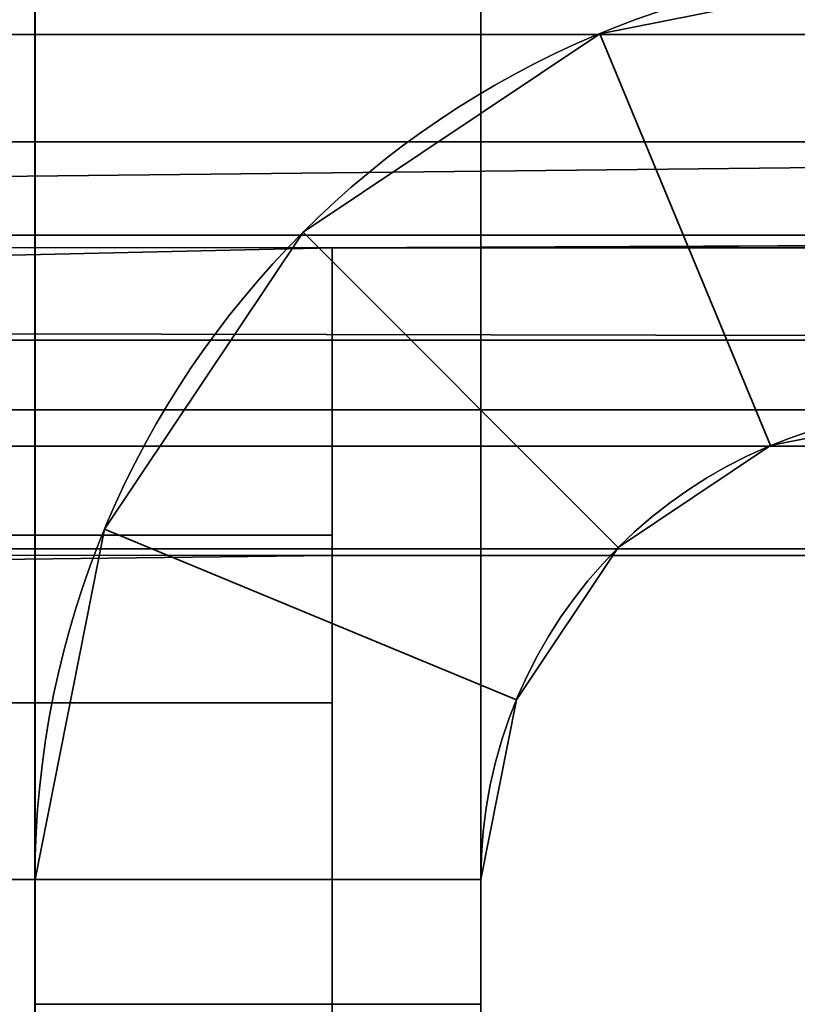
# Model space of a CAD drawing. Header units: millimetres. Extents: x -527 to 5177, y -116 to 161.
# Tile 965 of 1056: x 3413.45 to 3416.07, y 25 to 28.31. Entities that reach past the tile are written whole.
import ezdxf

# ---------------------------------------------------------------- set-up
doc = ezdxf.new("R2010")
doc.units = ezdxf.units.MM
doc.layers.add('151', color=7, linetype='Continuous', true_color=0xffffff)

# ---------------------------------------------------------------- blocks, each defined once
blk = doc.blocks.new('UG_SURFACE_214')
at = {"layer": '151', "color": 252, "linetype": 'Continuous', "lineweight": 35}
for points in [[(3190.1667, 28.8, 2020.2501), (2921.8333, 26.8, 2020.2501), (2921.8333, 28.8, 2020.2501), (3425, 74.62, 2020.2501)], [(3358.5, 28.8, 2020.2501), (3202.1666, 26.8, 2020.2501), (3202.1666, 28.8, 2020.2501), (3425, 74.62, 2020.2501)], [(3370.5001, 28.8, 2021.75), (3370.5001, 26.8, 2021.75), (3426.5001, -26.22, 2021.75), (3426.5001, 74.62, 2021.75)], [(3425, 74.62, 2020.2501), (3425, -26.22, 2020.2501), (3370.5001, 26.8, 2020.2501), (3370.5001, 28.8, 2020.2501)], [(2573.4999, -26.22, 2021.75), (3426.5001, -26.22, 2021.75), (2753.5, 26.8, 2021.75), (2741.4999, 26.8, 2021.75)], [(3425, -26.22, 2020.2501), (2575, -26.22, 2020.2501), (3358.5, 26.8, 2020.2501), (3370.5001, 26.8, 2020.2501)], [(2909.8334, 26.8, 2021.75), (2753.5, 26.8, 2021.75), (3426.5001, -26.22, 2021.75)], [(3426.5001, -26.22, 2021.75), (2921.8333, 26.8, 2021.75), (2909.8334, 26.8, 2021.75)], [(3190.1667, 26.8, 2021.75), (2921.8333, 26.8, 2021.75), (3426.5001, -26.22, 2021.75)], [(3426.5001, -26.22, 2021.75), (3202.1666, 26.8, 2021.75), (3190.1667, 26.8, 2021.75)], [(3358.5, 26.8, 2021.75), (3202.1666, 26.8, 2021.75), (3426.5001, -26.22, 2021.75)], [(3426.5001, -26.22, 2021.75), (3370.5001, 26.8, 2021.75), (3358.5, 26.8, 2021.75)]]:
    blk.add_3dface(points, dxfattribs=at)
blk = doc.blocks.new('UG_SURFACE_238')
at = {"layer": '151', "color": 41, "linetype": 'Continuous', "lineweight": 35}
for points in [[(3408.6499, 23.15, -5.75), (3408.6499, 141.15, -5.75), (3420.5, 141.15, -5.75), (3420.5, 115.3, -5.75)], [(3408.6499, 23.15, -5.75), (3420.5, 115.3, -5.75), (3413.0001, 31.5, -5.75)]]:
    blk.add_3dface(points, dxfattribs=at)
blk = doc.blocks.new('UG_SURFACE_259')
at = {"layer": '151', "color": 252, "linetype": 'Continuous', "lineweight": 35}
for points in [[(3372.7, 27.9021, 2019.3479), (3424, 27.9021, 2019.3479), (3424, 28.9013, 2020.0155), (3372.7, 28.9013, 2020.0155)], [(3372.7, 28.5, 2011.8301), (3424, 28.5, 2011.8301), (3424, 28.2628, 2010.6447), (3372.7, 28.2628, 2010.6447)], [(3372.7, 28.2628, 2010.6447), (3424, 28.2628, 2010.6447), (3424, 27.5876, 2009.6419), (3372.7, 27.5876, 2009.6419)], [(3424, 27.9021, 2019.3479), (3372.7, 27.9021, 2019.3479), (3372.7, 27.3376, 2018.5719)], [(3372.7, 27.3376, 2018.5719), (3424, 27.2345, 2018.3487), (3424, 27.9021, 2019.3479)], [(3372.7, 27.5876, 2009.6419), (3424, 27.5876, 2009.6419), (3414.5, 27.5451, 2009.6006)], [(3414.5, 27.5451, 2009.6006), (3372.7, 26.5785, 2008.9762), (3372.7, 27.5876, 2009.6419)], [(3424, 27.5876, 2009.6419), (3424, 27.5451, 2009.6006), (3414.5, 27.5451, 2009.6006)], [(3414.5, 27.5451, 2009.6006), (3414.5, 26.5785, 2008.9762), (3372.7, 26.5785, 2008.9762)], [(3414.5, 26.5785, 2008.9762), (3414.5, 27.5451, 2009.6006), (3414.5, 26.5102, 2010.6864), (3414.5, 26.0143, 2010.366)], [(3414.5, 26.5102, 2010.6864), (3414.5, 27.5451, 2009.6006), (3424, 27.5451, 2009.6006), (3424, 26.5102, 2010.6864)], [(3372.7, 27.3376, 2018.5719), (3370.1999, 27.3376, 2018.5719), (3370.1999, 27.2345, 2018.3487), (3424, 27.2345, 2018.3487)], [(3424, 27.2345, 2018.3487), (3370.1999, 27.2345, 2018.3487), (3370.1999, 27, 2017.17), (3424, 27, 2017.17)], [(3356.3001, 27, 2015.1505), (3372.7, 27, 2015.1505), (3424, 27, 2017.17), (3370.1999, 27, 2017.17)], [(3372.7, 27, 2015.1505), (3372.7, 27, 2011.8301), (3424, 27, 2011.8301), (3424, 27, 2017.17)], [(3372.7, 26.8783, 2011.2219), (3424, 26.8783, 2011.2219), (3424, 27, 2011.8301), (3372.7, 27, 2011.8301)], [(3372.7, 26.5319, 2010.7076), (3424, 26.5319, 2010.7076), (3424, 26.8783, 2011.2219), (3372.7, 26.8783, 2011.2219)], [(3372.7, 25.42, 2008.75), (3372.7, 26.5785, 2008.9762), (3414.5, 26.5785, 2008.9762), (3414.5, 25.42, 2008.75)], [(3414.5, 25.42, 2008.75), (3414.5, 26.5785, 2008.9762), (3414.5, 26.0143, 2010.366), (3414.5, 25.42, 2010.2501)], [(3414.5, 26.5102, 2010.6864), (3372.7, 26.5319, 2010.7076), (3372.7, 26.0143, 2010.366)], [(3414.5, 26.5102, 2010.6864), (3424, 26.5102, 2010.6864), (3424, 26.5319, 2010.7076), (3372.7, 26.5319, 2010.7076)], [(3372.7, 26.0143, 2010.366), (3414.5, 26.0143, 2010.366), (3414.5, 26.5102, 2010.6864)], [(3414.5, 26.0143, 2010.366), (3372.7, 26.0143, 2010.366), (3372.7, 25.42, 2010.2501), (3414.5, 25.42, 2010.2501)], [(3372.7, 25, 2008.75), (3372.7, 25.42, 2008.75), (3414.5, 25.42, 2008.75), (3414.5, 21.5, 2008.75)], [(3372.7, 25.42, 2010.2501), (3372.7, 25, 2010.2501), (3410.0001, 17, 2010.2501), (3414.5, 21.5, 2010.2501)], [(3414.5, 21.5, 2010.2501), (3414.5, 25.42, 2010.2501), (3372.7, 25.42, 2010.2501)], [(3414.5, 25.42, 2010.2501), (3414.5, 21.5, 2010.2501), (3414.5, 21.5, 2008.75), (3414.5, 25.42, 2008.75)], [(2641.2001, 25, 2008.75), (2643.6999, 25, 2008.75), (3414.5, 21.5, 2008.75), (3410.0001, 17, 2008.75)], [(2795.6333, 25, 2008.75), (3414.5, 21.5, 2008.75), (2643.6999, 25, 2008.75)], [(3414.5, 21.5, 2008.75), (2795.6333, 25, 2008.75), (2798.1334, 25, 2008.75)], [(3414.5, 21.5, 2008.75), (2798.1334, 25, 2008.75), (2809.5334, 25, 2008.75)], [(3414.5, 21.5, 2008.75), (2809.5334, 25, 2008.75), (2812.0334, 25, 2008.75)], [(2812.0334, 25, 2008.75), (3187.9666, 25, 2008.75), (3414.5, 21.5, 2008.75)], [(3414.5, 21.5, 2008.75), (3187.9666, 25, 2008.75), (3190.4666, 25, 2008.75)], [(3414.5, 21.5, 2008.75), (3190.4666, 25, 2008.75), (3201.8666, 25, 2008.75)], [(3414.5, 21.5, 2008.75), (3201.8666, 25, 2008.75), (3204.3667, 25, 2008.75)], [(3204.3667, 25, 2008.75), (3356.3001, 25, 2008.75), (3414.5, 21.5, 2008.75)], [(3414.5, 21.5, 2008.75), (3356.3001, 25, 2008.75), (3358.7999, 25, 2008.75)], [(3358.7999, 25, 2008.75), (3370.1999, 25, 2008.75), (3414.5, 21.5, 2008.75)], [(3370.1999, 25, 2008.75), (3372.7, 25, 2008.75), (3414.5, 21.5, 2008.75)]]:
    blk.add_3dface(points, dxfattribs=at)
blk = doc.blocks.new('UG_SURFACE_260')
at = {"layer": '151', "color": 252, "linetype": 'Continuous', "lineweight": 35}
for points in [[(3415, 30, 62.55), (3415, 25, 62.55), (3413.5001, 25, 62.55), (3413.5001, 30, 62.55)], [(3415, 25, 73.95), (3415, 30, 73.95), (3413.5001, 30, 73.95), (3413.5001, 25, 73.95)], [(3415, 30, 1933.9499), (3413.5001, 30, 1933.9499), (3413.5001, 25, 1933.9499), (3415, 25, 1933.9499)], [(3413.5001, 30, 1922.55), (3415, 30, 1922.55), (3415, 25, 1922.55), (3413.5001, 25, 1922.55)], [(3415, 30, 1623.95), (3413.5001, 30, 1623.95), (3413.5001, 25, 1623.95), (3415, 25, 1623.95)], [(3415, 30, 1612.55), (3415, 25, 1612.55), (3413.5001, 25, 1612.55), (3413.5001, 30, 1612.55)], [(3415, 25, 1313.9499), (3415, 30, 1313.9499), (3413.5001, 30, 1313.9499), (3413.5001, 25, 1313.9499)], [(3415, 30, 1302.55), (3415, 25, 1302.55), (3413.5001, 25, 1302.55), (3413.5001, 30, 1302.55)], [(3415, 30, 1003.95), (3413.5001, 30, 1003.95), (3413.5001, 25, 1003.95), (3415, 25, 1003.95)], [(3415, 30, 992.55), (3415, 25, 992.55), (3413.5001, 25, 992.55), (3413.5001, 30, 992.55)], [(3415, 25, 693.95), (3415, 30, 693.95), (3413.5001, 30, 693.95), (3413.5001, 25, 693.95)], [(3415, 30, 682.55), (3415, 25, 682.55), (3413.5001, 25, 682.55), (3413.5001, 30, 682.55)], [(3415, 30, 372.55), (3415, 25, 372.55), (3413.5001, 25, 372.55), (3413.5001, 30, 372.55)], [(3413.5001, 25, 73.95), (3413.5001, 30, 62.55), (3413.5001, 25, 62.55)], [(3413.5001, 25, 73.95), (3413.5001, 30, 73.95), (3413.5001, 30, 62.55)], [(3413.5001, 25, 383.95), (3413.5001, 30, 372.55), (3413.5001, 25, 372.55)], [(3413.5001, 25, 383.95), (3413.5001, 30, 383.95), (3413.5001, 30, 372.55)], [(3413.5001, 25, 693.95), (3413.5001, 30, 682.55), (3413.5001, 25, 682.55)], [(3413.5001, 25, 693.95), (3413.5001, 30, 693.95), (3413.5001, 30, 682.55)], [(3413.5001, 25, 1003.95), (3413.5001, 30, 992.55), (3413.5001, 25, 992.55)], [(3413.5001, 25, 1003.95), (3413.5001, 30, 1003.95), (3413.5001, 30, 992.55)], [(3413.5001, 25, 1313.9499), (3413.5001, 30, 1313.9499), (3413.5001, 30, 1302.55), (3413.5001, 25, 1302.55)], [(3413.5001, 25, 1623.95), (3413.5001, 30, 1612.55), (3413.5001, 25, 1612.55)], [(3413.5001, 25, 1623.95), (3413.5001, 30, 1623.95), (3413.5001, 30, 1612.55)], [(3413.5001, 25, 1933.9499), (3413.5001, 30, 1933.9499), (3413.5001, 30, 1922.55), (3413.5001, 25, 1922.55)], [(3415, 30, 383.95), (3413.5001, 30, 383.95), (3413.5001, 25, 383.95), (3415, 25, 383.95)], [(3415, 25, 1922.55), (3415, 30, 1933.9499), (3415, 25, 1933.9499)], [(3415, 25, 1922.55), (3415, 30, 1922.55), (3415, 30, 1933.9499)], [(3415, 25, 682.55), (3415, 30, 682.55), (3415, 30, 693.95), (3415, 25, 693.95)], [(3415, 25, 1612.55), (3415, 30, 1623.95), (3415, 25, 1623.95)], [(3415, 25, 1612.55), (3415, 30, 1612.55), (3415, 30, 1623.95)], [(3415, 25, 372.55), (3415, 30, 383.95), (3415, 25, 383.95)], [(3415, 25, 372.55), (3415, 30, 372.55), (3415, 30, 383.95)], [(3415, 25, 1302.55), (3415, 30, 1313.9499), (3415, 25, 1313.9499)], [(3415, 25, 1302.55), (3415, 30, 1302.55), (3415, 30, 1313.9499)], [(3415, 25, 62.55), (3415, 30, 73.95), (3415, 25, 73.95)], [(3415, 25, 62.55), (3415, 30, 62.55), (3415, 30, 73.95)], [(3415, 25, 992.55), (3415, 30, 992.55), (3415, 30, 1003.95), (3415, 25, 1003.95)], [(3416.58, 28.5, 2006.2499), (3415.4012, 28.2655, 2006.2499), (3415.9753, 26.8797, 2006.2499), (3416.58, 27, 2006.2499)], [(3416.58, 28.5, 2006.2499), (3416.58, 28.5, 1936.45), (3415.4012, 28.2655, 1936.45), (3415.4012, 28.2655, 2006.2499)], [(3416.58, 27, -5.75), (3415.9753, 26.8797, -5.75), (3415.4012, 28.2655, -5.75), (3416.58, 28.5, -5.75)], [(3416.58, 28.5, 60.05), (3416.58, 28.5, -5.75), (3415.4012, 28.2655, -5.75), (3415.4012, 28.2655, 60.05)], [(3416.58, 28.5, 60.05), (3415.4012, 28.2655, 60.05), (3415.9753, 26.8797, 60.05), (3416.58, 27, 60.05)], [(3416.58, 27, 1936.45), (3415.9753, 26.8797, 1936.45), (3415.4012, 28.2655, 1936.45), (3416.58, 28.5, 1936.45)], [(3416.58, 28.5, 1920.05), (3415.4012, 28.2655, 1920.05), (3415.9753, 26.8797, 1920.05), (3416.58, 27, 1920.05)], [(3416.58, 28.5, 1920.05), (3416.58, 28.5, 1626.4499), (3415.4012, 28.2655, 1626.4499), (3415.4012, 28.2655, 1920.05)], [(3416.58, 27, 1626.4499), (3415.9753, 26.8797, 1626.4499), (3415.4012, 28.2655, 1626.4499), (3416.58, 28.5, 1626.4499)], [(3416.58, 28.5, 1610.05), (3415.4012, 28.2655, 1610.05), (3415.9753, 26.8797, 1610.05), (3416.58, 27, 1610.05)], [(3416.58, 28.5, 1610.05), (3416.58, 28.5, 1316.45), (3415.4012, 28.2655, 1316.45), (3415.4012, 28.2655, 1610.05)], [(3416.58, 27, 1316.45), (3415.9753, 26.8797, 1316.45), (3415.4012, 28.2655, 1316.45), (3416.58, 28.5, 1316.45)], [(3416.58, 28.5, 1300.05), (3415.4012, 28.2655, 1300.05), (3415.9753, 26.8797, 1300.05), (3416.58, 27, 1300.05)], [(3416.58, 28.5, 1300.05), (3416.58, 28.5, 1006.4501), (3415.4012, 28.2655, 1006.4501), (3415.4012, 28.2655, 1300.05)], [(3416.58, 27, 1006.4501), (3415.9753, 26.8797, 1006.4501), (3415.4012, 28.2655, 1006.4501), (3416.58, 28.5, 1006.4501)], [(3416.58, 28.5, 990.05), (3415.4012, 28.2655, 990.05), (3415.9753, 26.8797, 990.05), (3416.58, 27, 990.05)], [(3416.58, 28.5, 990.05), (3416.58, 28.5, 696.45), (3415.4012, 28.2655, 696.45), (3415.4012, 28.2655, 990.05)], [(3416.58, 27, 696.45), (3415.9753, 26.8797, 696.45), (3415.4012, 28.2655, 696.45), (3416.58, 28.5, 696.45)], [(3416.58, 28.5, 680.05), (3415.4012, 28.2655, 680.05), (3415.9753, 26.8797, 680.05), (3416.58, 27, 680.05)], [(3416.58, 28.5, 680.05), (3416.58, 28.5, 386.45), (3415.4012, 28.2655, 386.45), (3415.4012, 28.2655, 680.05)], [(3416.58, 27, 386.45), (3415.9753, 26.8797, 386.45), (3415.4012, 28.2655, 386.45), (3416.58, 28.5, 386.45)], [(3416.58, 28.5, 370.05), (3416.58, 28.5, 76.45), (3415.4012, 28.2655, 76.45), (3415.4012, 28.2655, 370.05)], [(3416.58, 27, 76.45), (3415.9753, 26.8797, 76.45), (3415.4012, 28.2655, 76.45), (3416.58, 28.5, 76.45)], [(3416.58, 28.5, 370.05), (3415.4012, 28.2655, 370.05), (3415.9753, 26.8797, 370.05), (3416.58, 27, 370.05)], [(3415.4012, 28.2655, 2006.2499), (3414.402, 27.5979, 2006.2499), (3415.4627, 26.5372, 2006.2499), (3415.9753, 26.8797, 2006.2499)], [(3415.4012, 28.2655, 2006.2499), (3415.4012, 28.2655, 1936.45), (3414.402, 27.5979, 1936.45), (3414.402, 27.5979, 2006.2499)], [(3415.9753, 26.8797, -5.75), (3415.4627, 26.5372, -5.75), (3414.402, 27.5979, -5.75), (3415.4012, 28.2655, -5.75)], [(3415.4012, 28.2655, 60.05), (3415.4012, 28.2655, -5.75), (3414.402, 27.5979, -5.75), (3414.402, 27.5979, 60.05)], [(3415.4012, 28.2655, 60.05), (3414.402, 27.5979, 60.05), (3415.4627, 26.5372, 60.05), (3415.9753, 26.8797, 60.05)], [(3415.9753, 26.8797, 1936.45), (3415.4627, 26.5372, 1936.45), (3414.402, 27.5979, 1936.45), (3415.4012, 28.2655, 1936.45)], [(3415.4012, 28.2655, 1920.05), (3414.402, 27.5979, 1920.05), (3415.4627, 26.5372, 1920.05), (3415.9753, 26.8797, 1920.05)], [(3415.4012, 28.2655, 1920.05), (3415.4012, 28.2655, 1626.4499), (3414.402, 27.5979, 1626.4499), (3414.402, 27.5979, 1920.05)], [(3415.9753, 26.8797, 1626.4499), (3415.4627, 26.5372, 1626.4499), (3414.402, 27.5979, 1626.4499), (3415.4012, 28.2655, 1626.4499)], [(3415.4012, 28.2655, 1610.05), (3414.402, 27.5979, 1610.05), (3415.4627, 26.5372, 1610.05), (3415.9753, 26.8797, 1610.05)], [(3415.4012, 28.2655, 1610.05), (3415.4012, 28.2655, 1316.45), (3414.402, 27.5979, 1316.45), (3414.402, 27.5979, 1610.05)], [(3415.9753, 26.8797, 1316.45), (3415.4627, 26.5372, 1316.45), (3414.402, 27.5979, 1316.45), (3415.4012, 28.2655, 1316.45)], [(3415.4012, 28.2655, 1300.05), (3414.402, 27.5979, 1300.05), (3415.4627, 26.5372, 1300.05), (3415.9753, 26.8797, 1300.05)], [(3415.4012, 28.2655, 1300.05), (3415.4012, 28.2655, 1006.4501), (3414.402, 27.5979, 1006.4501), (3414.402, 27.5979, 1300.05)], [(3415.9753, 26.8797, 1006.4501), (3415.4627, 26.5372, 1006.4501), (3414.402, 27.5979, 1006.4501), (3415.4012, 28.2655, 1006.4501)], [(3415.4012, 28.2655, 990.05), (3414.402, 27.5979, 990.05), (3415.4627, 26.5372, 990.05), (3415.9753, 26.8797, 990.05)], [(3415.4012, 28.2655, 990.05), (3415.4012, 28.2655, 696.45), (3414.402, 27.5979, 696.45), (3414.402, 27.5979, 990.05)], [(3415.9753, 26.8797, 696.45), (3415.4627, 26.5372, 696.45), (3414.402, 27.5979, 696.45), (3415.4012, 28.2655, 696.45)], [(3415.4012, 28.2655, 680.05), (3414.402, 27.5979, 680.05), (3415.4627, 26.5372, 680.05), (3415.9753, 26.8797, 680.05)], [(3415.4012, 28.2655, 680.05), (3415.4012, 28.2655, 386.45), (3414.402, 27.5979, 386.45), (3414.402, 27.5979, 680.05)], [(3415.9753, 26.8797, 386.45), (3415.4627, 26.5372, 386.45), (3414.402, 27.5979, 386.45), (3415.4012, 28.2655, 386.45)], [(3415.4012, 28.2655, 370.05), (3415.4012, 28.2655, 76.45), (3414.402, 27.5979, 76.45), (3414.402, 27.5979, 370.05)], [(3415.9753, 26.8797, 76.45), (3415.4627, 26.5372, 76.45), (3414.402, 27.5979, 76.45), (3415.4012, 28.2655, 76.45)], [(3415.4012, 28.2655, 370.05), (3414.402, 27.5979, 370.05), (3415.4627, 26.5372, 370.05), (3415.9753, 26.8797, 370.05)], [(3415.1204, 26.0246, 2006.2499), (3415.4627, 26.5372, 2006.2499), (3414.402, 27.5979, 2006.2499), (3413.7344, 26.5987, 2006.2499)], [(3414.402, 27.5979, 2006.2499), (3414.402, 27.5979, 1936.45), (3413.7344, 26.5987, 1936.45), (3413.7344, 26.5987, 2006.2499)], [(3413.7344, 26.5987, -5.75), (3414.402, 27.5979, -5.75), (3415.4627, 26.5372, -5.75), (3415.1204, 26.0246, -5.75)], [(3414.402, 27.5979, 60.05), (3414.402, 27.5979, -5.75), (3413.7344, 26.5987, -5.75), (3413.7344, 26.5987, 60.05)], [(3415.1204, 26.0246, 60.05), (3415.4627, 26.5372, 60.05), (3414.402, 27.5979, 60.05), (3413.7344, 26.5987, 60.05)], [(3413.7344, 26.5987, 1936.45), (3414.402, 27.5979, 1936.45), (3415.4627, 26.5372, 1936.45), (3415.1204, 26.0246, 1936.45)], [(3415.1204, 26.0246, 1920.05), (3415.4627, 26.5372, 1920.05), (3414.402, 27.5979, 1920.05), (3413.7344, 26.5987, 1920.05)], [(3414.402, 27.5979, 1920.05), (3414.402, 27.5979, 1626.4499), (3413.7344, 26.5987, 1626.4499), (3413.7344, 26.5987, 1920.05)], [(3413.7344, 26.5987, 1626.4499), (3414.402, 27.5979, 1626.4499), (3415.4627, 26.5372, 1626.4499), (3415.1204, 26.0246, 1626.4499)], [(3415.1204, 26.0246, 1610.05), (3415.4627, 26.5372, 1610.05), (3414.402, 27.5979, 1610.05), (3413.7344, 26.5987, 1610.05)], [(3414.402, 27.5979, 1610.05), (3414.402, 27.5979, 1316.45), (3413.7344, 26.5987, 1316.45), (3413.7344, 26.5987, 1610.05)], [(3413.7344, 26.5987, 1316.45), (3414.402, 27.5979, 1316.45), (3415.4627, 26.5372, 1316.45), (3415.1204, 26.0246, 1316.45)], [(3415.1204, 26.0246, 1300.05), (3415.4627, 26.5372, 1300.05), (3414.402, 27.5979, 1300.05), (3413.7344, 26.5987, 1300.05)], [(3414.402, 27.5979, 1300.05), (3414.402, 27.5979, 1006.4501), (3413.7344, 26.5987, 1006.4501), (3413.7344, 26.5987, 1300.05)], [(3413.7344, 26.5987, 1006.4501), (3414.402, 27.5979, 1006.4501), (3415.4627, 26.5372, 1006.4501), (3415.1204, 26.0246, 1006.4501)], [(3415.1204, 26.0246, 990.05), (3415.4627, 26.5372, 990.05), (3414.402, 27.5979, 990.05), (3413.7344, 26.5987, 990.05)], [(3414.402, 27.5979, 990.05), (3414.402, 27.5979, 696.45), (3413.7344, 26.5987, 696.45), (3413.7344, 26.5987, 990.05)], [(3413.7344, 26.5987, 696.45), (3414.402, 27.5979, 696.45), (3415.4627, 26.5372, 696.45), (3415.1204, 26.0246, 696.45)], [(3415.1204, 26.0246, 680.05), (3415.4627, 26.5372, 680.05), (3414.402, 27.5979, 680.05), (3413.7344, 26.5987, 680.05)], [(3414.402, 27.5979, 680.05), (3414.402, 27.5979, 386.45), (3413.7344, 26.5987, 386.45), (3413.7344, 26.5987, 680.05)], [(3413.7344, 26.5987, 386.45), (3414.402, 27.5979, 386.45), (3415.4627, 26.5372, 386.45), (3415.1204, 26.0246, 386.45)], [(3414.402, 27.5979, 370.05), (3414.402, 27.5979, 76.45), (3413.7344, 26.5987, 76.45), (3413.7344, 26.5987, 370.05)], [(3413.7344, 26.5987, 76.45), (3414.402, 27.5979, 76.45), (3415.4627, 26.5372, 76.45), (3415.1204, 26.0246, 76.45)], [(3415.1204, 26.0246, 370.05), (3415.4627, 26.5372, 370.05), (3414.402, 27.5979, 370.05), (3413.7344, 26.5987, 370.05)], [(3415.9753, 26.8797, 2006.2499), (3415.9753, 26.8797, 1936.45), (3416.58, 27, 1936.45), (3416.58, 27, 2006.2499)], [(3415.9753, 26.8797, 60.05), (3415.9753, 26.8797, -5.75), (3416.58, 27, -5.75), (3416.58, 27, 60.05)], [(3415.9753, 26.8797, 1920.05), (3415.9753, 26.8797, 1626.4499), (3416.58, 27, 1626.4499), (3416.58, 27, 1920.05)], [(3415.9753, 26.8797, 1610.05), (3415.9753, 26.8797, 1316.45), (3416.58, 27, 1316.45), (3416.58, 27, 1610.05)], [(3415.9753, 26.8797, 1300.05), (3415.9753, 26.8797, 1006.4501), (3416.58, 27, 1006.4501), (3416.58, 27, 1300.05)], [(3415.9753, 26.8797, 990.05), (3415.9753, 26.8797, 696.45), (3416.58, 27, 696.45), (3416.58, 27, 990.05)], [(3415.9753, 26.8797, 680.05), (3415.9753, 26.8797, 386.45), (3416.58, 27, 386.45), (3416.58, 27, 680.05)], [(3415.9753, 26.8797, 370.05), (3415.9753, 26.8797, 76.45), (3416.58, 27, 76.45), (3416.58, 27, 370.05)], [(3415.4627, 26.5372, 2006.2499), (3415.4627, 26.5372, 1936.45), (3415.9753, 26.8797, 1936.45), (3415.9753, 26.8797, 2006.2499)], [(3415.4627, 26.5372, 60.05), (3415.4627, 26.5372, -5.75), (3415.9753, 26.8797, -5.75), (3415.9753, 26.8797, 60.05)], [(3415.4627, 26.5372, 1920.05), (3415.4627, 26.5372, 1626.4499), (3415.9753, 26.8797, 1626.4499), (3415.9753, 26.8797, 1920.05)], [(3415.4627, 26.5372, 1610.05), (3415.4627, 26.5372, 1316.45), (3415.9753, 26.8797, 1316.45), (3415.9753, 26.8797, 1610.05)], [(3415.4627, 26.5372, 1300.05), (3415.4627, 26.5372, 1006.4501), (3415.9753, 26.8797, 1006.4501), (3415.9753, 26.8797, 1300.05)], [(3415.4627, 26.5372, 990.05), (3415.4627, 26.5372, 696.45), (3415.9753, 26.8797, 696.45), (3415.9753, 26.8797, 990.05)], [(3415.4627, 26.5372, 680.05), (3415.4627, 26.5372, 386.45), (3415.9753, 26.8797, 386.45), (3415.9753, 26.8797, 680.05)], [(3415.4627, 26.5372, 370.05), (3415.4627, 26.5372, 76.45), (3415.9753, 26.8797, 76.45), (3415.9753, 26.8797, 370.05)], [(3415, 25.42, 2006.2499), (3415.1204, 26.0246, 2006.2499), (3413.7344, 26.5987, 2006.2499), (3413.5001, 25.42, 2006.2499)], [(3413.7344, 26.5987, 2006.2499), (3413.7344, 26.5987, 1936.45), (3413.5001, 25.42, 1936.45), (3413.5001, 25.42, 2006.2499)], [(3413.5001, 25.42, -5.75), (3413.7344, 26.5987, -5.75), (3415.1204, 26.0246, -5.75), (3415, 25.42, -5.75)], [(3413.7344, 26.5987, 60.05), (3413.7344, 26.5987, -5.75), (3413.5001, 25.42, -5.75), (3413.5001, 25.42, 60.05)], [(3415, 25.42, 60.05), (3415.1204, 26.0246, 60.05), (3413.7344, 26.5987, 60.05), (3413.5001, 25.42, 60.05)], [(3413.5001, 25.42, 1936.45), (3413.7344, 26.5987, 1936.45), (3415.1204, 26.0246, 1936.45), (3415, 25.42, 1936.45)], [(3415, 25.42, 1920.05), (3415.1204, 26.0246, 1920.05), (3413.7344, 26.5987, 1920.05), (3413.5001, 25.42, 1920.05)], [(3413.7344, 26.5987, 1920.05), (3413.7344, 26.5987, 1626.4499), (3413.5001, 25.42, 1626.4499), (3413.5001, 25.42, 1920.05)], [(3413.5001, 25.42, 1626.4499), (3413.7344, 26.5987, 1626.4499), (3415.1204, 26.0246, 1626.4499), (3415, 25.42, 1626.4499)], [(3415, 25.42, 1610.05), (3415.1204, 26.0246, 1610.05), (3413.7344, 26.5987, 1610.05), (3413.5001, 25.42, 1610.05)], [(3413.7344, 26.5987, 1610.05), (3413.7344, 26.5987, 1316.45), (3413.5001, 25.42, 1316.45), (3413.5001, 25.42, 1610.05)], [(3413.5001, 25.42, 1316.45), (3413.7344, 26.5987, 1316.45), (3415.1204, 26.0246, 1316.45), (3415, 25.42, 1316.45)], [(3415, 25.42, 1300.05), (3415.1204, 26.0246, 1300.05), (3413.7344, 26.5987, 1300.05), (3413.5001, 25.42, 1300.05)], [(3413.7344, 26.5987, 1300.05), (3413.7344, 26.5987, 1006.4501), (3413.5001, 25.42, 1006.4501), (3413.5001, 25.42, 1300.05)], [(3413.5001, 25.42, 1006.4501), (3413.7344, 26.5987, 1006.4501), (3415.1204, 26.0246, 1006.4501), (3415, 25.42, 1006.4501)], [(3415, 25.42, 990.05), (3415.1204, 26.0246, 990.05), (3413.7344, 26.5987, 990.05), (3413.5001, 25.42, 990.05)], [(3413.7344, 26.5987, 990.05), (3413.7344, 26.5987, 696.45), (3413.5001, 25.42, 696.45), (3413.5001, 25.42, 990.05)], [(3413.5001, 25.42, 696.45), (3413.7344, 26.5987, 696.45), (3415.1204, 26.0246, 696.45), (3415, 25.42, 696.45)], [(3415, 25.42, 680.05), (3415.1204, 26.0246, 680.05), (3413.7344, 26.5987, 680.05), (3413.5001, 25.42, 680.05)], [(3413.7344, 26.5987, 680.05), (3413.7344, 26.5987, 386.45), (3413.5001, 25.42, 386.45), (3413.5001, 25.42, 680.05)], [(3413.5001, 25.42, 386.45), (3413.7344, 26.5987, 386.45), (3415.1204, 26.0246, 386.45), (3415, 25.42, 386.45)], [(3413.7344, 26.5987, 370.05), (3413.7344, 26.5987, 76.45), (3413.5001, 25.42, 76.45), (3413.5001, 25.42, 370.05)], [(3413.5001, 25.42, 76.45), (3413.7344, 26.5987, 76.45), (3415.1204, 26.0246, 76.45), (3415, 25.42, 76.45)], [(3415, 25.42, 370.05), (3415.1204, 26.0246, 370.05), (3413.7344, 26.5987, 370.05), (3413.5001, 25.42, 370.05)], [(3415.1204, 26.0246, 2006.2499), (3415.1204, 26.0246, 1936.45), (3415.4627, 26.5372, 1936.45), (3415.4627, 26.5372, 2006.2499)], [(3415.1204, 26.0246, 60.05), (3415.1204, 26.0246, -5.75), (3415.4627, 26.5372, -5.75), (3415.4627, 26.5372, 60.05)], [(3415.1204, 26.0246, 1920.05), (3415.1204, 26.0246, 1626.4499), (3415.4627, 26.5372, 1626.4499), (3415.4627, 26.5372, 1920.05)], [(3415.1204, 26.0246, 1610.05), (3415.1204, 26.0246, 1316.45), (3415.4627, 26.5372, 1316.45), (3415.4627, 26.5372, 1610.05)], [(3415.1204, 26.0246, 1300.05), (3415.1204, 26.0246, 1006.4501), (3415.4627, 26.5372, 1006.4501), (3415.4627, 26.5372, 1300.05)], [(3415.1204, 26.0246, 990.05), (3415.1204, 26.0246, 696.45), (3415.4627, 26.5372, 696.45), (3415.4627, 26.5372, 990.05)], [(3415.1204, 26.0246, 680.05), (3415.1204, 26.0246, 386.45), (3415.4627, 26.5372, 386.45), (3415.4627, 26.5372, 680.05)], [(3415.1204, 26.0246, 370.05), (3415.1204, 26.0246, 76.45), (3415.4627, 26.5372, 76.45), (3415.4627, 26.5372, 370.05)], [(3415, 25.42, 2006.2499), (3415, 25.42, 1936.45), (3415.1204, 26.0246, 1936.45), (3415.1204, 26.0246, 2006.2499)], [(3415, 25.42, 60.05), (3415, 25.42, -5.75), (3415.1204, 26.0246, -5.75), (3415.1204, 26.0246, 60.05)], [(3415, 25.42, 1920.05), (3415, 25.42, 1626.4499), (3415.1204, 26.0246, 1626.4499), (3415.1204, 26.0246, 1920.05)], [(3415, 25.42, 1610.05), (3415, 25.42, 1316.45), (3415.1204, 26.0246, 1316.45), (3415.1204, 26.0246, 1610.05)], [(3415, 25.42, 1300.05), (3415, 25.42, 1006.4501), (3415.1204, 26.0246, 1006.4501), (3415.1204, 26.0246, 1300.05)], [(3415, 25.42, 990.05), (3415, 25.42, 696.45), (3415.1204, 26.0246, 696.45), (3415.1204, 26.0246, 990.05)], [(3415, 25.42, 680.05), (3415, 25.42, 386.45), (3415.1204, 26.0246, 386.45), (3415.1204, 26.0246, 680.05)], [(3415, 25.42, 370.05), (3415, 25.42, 76.45), (3415.1204, 26.0246, 76.45), (3415.1204, 26.0246, 370.05)], [(3413.5001, 25.42, 2006.2499), (3413.5001, 17, 2006.2499), (3415, 17, 2006.2499), (3415, 25.42, 2006.2499)], [(3415, 25.42, -5.75), (3415, 17, -5.75), (3413.5001, 17, -5.75), (3413.5001, 25.42, -5.75)], [(3413.5001, 25.42, 60.05), (3413.5001, 25, 60.05), (3415, 25, 60.05), (3415, 25.42, 60.05)], [(3415, 25.42, 1936.45), (3415, 25, 1936.45), (3413.5001, 25, 1936.45), (3413.5001, 25.42, 1936.45)], [(3413.5001, 25.42, 1920.05), (3413.5001, 25, 1920.05), (3415, 25, 1920.05), (3415, 25.42, 1920.05)], [(3415, 25.42, 1626.4499), (3415, 25, 1626.4499), (3413.5001, 25, 1626.4499), (3413.5001, 25.42, 1626.4499)], [(3413.5001, 25.42, 1610.05), (3413.5001, 25, 1610.05), (3415, 25, 1610.05), (3415, 25.42, 1610.05)], [(3415, 25.42, 1316.45), (3415, 25, 1316.45), (3413.5001, 25, 1316.45), (3413.5001, 25.42, 1316.45)], [(3413.5001, 25.42, 1300.05), (3413.5001, 25, 1300.05), (3415, 25, 1300.05), (3415, 25.42, 1300.05)], [(3415, 25.42, 1006.4501), (3415, 25, 1006.4501), (3413.5001, 25, 1006.4501), (3413.5001, 25.42, 1006.4501)], [(3413.5001, 25.42, 990.05), (3413.5001, 25, 990.05), (3415, 25, 990.05), (3415, 25.42, 990.05)], [(3415, 25.42, 696.45), (3415, 25, 696.45), (3413.5001, 25, 696.45), (3413.5001, 25.42, 696.45)], [(3413.5001, 25.42, 680.05), (3413.5001, 25, 680.05), (3415, 25, 680.05), (3415, 25.42, 680.05)], [(3415, 25.42, 386.45), (3415, 25, 386.45), (3413.5001, 25, 386.45), (3413.5001, 25.42, 386.45)], [(3415, 25.42, 76.45), (3415, 25, 76.45), (3413.5001, 25, 76.45), (3413.5001, 25.42, 76.45)], [(3413.5001, 25.42, 370.05), (3413.5001, 25, 370.05), (3415, 25, 370.05), (3415, 25.42, 370.05)], [(3413.5001, 25, 60.05), (3413.5001, 25.42, 60.05), (3413.5001, 25.42, -5.75), (3413.5001, 17, -5.75)], [(3413.5001, 25, 370.05), (3413.5001, 25.42, 76.45), (3413.5001, 25, 76.45)], [(3413.5001, 25, 370.05), (3413.5001, 25.42, 370.05), (3413.5001, 25.42, 76.45)], [(3413.5001, 25, 680.05), (3413.5001, 25.42, 386.45), (3413.5001, 25, 386.45)], [(3413.5001, 25, 680.05), (3413.5001, 25.42, 680.05), (3413.5001, 25.42, 386.45)], [(3413.5001, 25, 990.05), (3413.5001, 25.42, 696.45), (3413.5001, 25, 696.45)], [(3413.5001, 25, 1300.05), (3413.5001, 25.42, 1006.4501), (3413.5001, 25, 1006.4501)], [(3413.5001, 25, 990.05), (3413.5001, 25.42, 990.05), (3413.5001, 25.42, 696.45)], [(3413.5001, 25, 1300.05), (3413.5001, 25.42, 1300.05), (3413.5001, 25.42, 1006.4501)], [(3413.5001, 25, 1610.05), (3413.5001, 25.42, 1316.45), (3413.5001, 17, 2006.2499)], [(3413.5001, 25.42, 1316.45), (3413.5001, 25, 1316.45), (3413.5001, 17, 2006.2499)], [(3413.5001, 25, 1610.05), (3413.5001, 25.42, 1610.05), (3413.5001, 25.42, 1316.45)], [(3413.5001, 25, 1920.05), (3413.5001, 25.42, 1626.4499), (3413.5001, 17, 2006.2499)], [(3413.5001, 25.42, 1626.4499), (3413.5001, 25, 1626.4499), (3413.5001, 17, 2006.2499)], [(3413.5001, 25, 1920.05), (3413.5001, 25.42, 1920.05), (3413.5001, 25.42, 1626.4499)], [(3413.5001, 17, 2006.2499), (3413.5001, 25.42, 2006.2499), (3413.5001, 25.42, 1936.45), (3413.5001, 25, 1936.45)], [(3415, 25, 696.45), (3415, 25.42, 990.05), (3415, 25, 990.05)], [(3415, 25, 696.45), (3415, 25.42, 696.45), (3415, 25.42, 990.05)], [(3415, 25, 1936.45), (3415, 25.42, 1936.45), (3415, 25.42, 2006.2499), (3415, 17, 2006.2499)], [(3415, 25, 1626.4499), (3415, 25.42, 1920.05), (3415, 25, 1920.05)], [(3415, 25, 386.45), (3415, 25.42, 680.05), (3415, 17, -5.75)], [(3415, 25.42, 680.05), (3415, 25, 680.05), (3415, 17, -5.75)], [(3415, 25, 1626.4499), (3415, 25.42, 1626.4499), (3415, 25.42, 1920.05)], [(3415, 25, 1316.45), (3415, 25.42, 1610.05), (3415, 25, 1610.05)], [(3415, 25, 386.45), (3415, 25.42, 386.45), (3415, 25.42, 680.05)], [(3415, 25, 1006.4501), (3415, 25.42, 1300.05), (3415, 25, 1300.05)], [(3415, 25, 76.45), (3415, 25.42, 370.05), (3415, 17, -5.75)], [(3415, 25.42, 370.05), (3415, 25, 370.05), (3415, 17, -5.75)], [(3415, 25, 1316.45), (3415, 25.42, 1316.45), (3415, 25.42, 1610.05)], [(3415, 25, 76.45), (3415, 25.42, 76.45), (3415, 25.42, 370.05)], [(3415, 25, 1006.4501), (3415, 25.42, 1006.4501), (3415, 25.42, 1300.05)], [(3415, 17, -5.75), (3415, 25.42, -5.75), (3415, 25.42, 60.05), (3415, 25, 60.05)], [(3413.5001, 25, 60.05), (3413.5001, 25, 62.55), (3415, 25, 62.55), (3415, 25, 60.05)], [(3413.5001, 25, 73.95), (3413.5001, 25, 76.45), (3415, 25, 76.45), (3415, 25, 73.95)], [(3413.5001, 25, 1933.9499), (3413.5001, 25, 1936.45), (3415, 25, 1936.45), (3415, 25, 1933.9499)], [(3413.5001, 25, 1920.05), (3413.5001, 25, 1922.55), (3415, 25, 1922.55), (3415, 25, 1920.05)], [(3413.5001, 25, 1623.95), (3413.5001, 25, 1626.4499), (3415, 25, 1626.4499), (3415, 25, 1623.95)], [(3413.5001, 25, 1610.05), (3413.5001, 25, 1612.55), (3415, 25, 1612.55), (3415, 25, 1610.05)], [(3413.5001, 25, 1313.9499), (3413.5001, 25, 1316.45), (3415, 25, 1316.45), (3415, 25, 1313.9499)], [(3413.5001, 25, 1300.05), (3413.5001, 25, 1302.55), (3415, 25, 1302.55), (3415, 25, 1300.05)], [(3413.5001, 25, 1003.95), (3413.5001, 25, 1006.4501), (3415, 25, 1006.4501), (3415, 25, 1003.95)], [(3413.5001, 25, 990.05), (3413.5001, 25, 992.55), (3415, 25, 992.55), (3415, 25, 990.05)], [(3413.5001, 25, 693.95), (3413.5001, 25, 696.45), (3415, 25, 696.45), (3415, 25, 693.95)], [(3413.5001, 25, 680.05), (3413.5001, 25, 682.55), (3415, 25, 682.55), (3415, 25, 680.05)], [(3413.5001, 25, 370.05), (3413.5001, 25, 372.55), (3415, 25, 372.55), (3415, 25, 370.05)], [(3413.5001, 17, -5.75), (3413.5001, 25, 76.45), (3413.5001, 25, 73.95)], [(3413.5001, 25, 73.95), (3413.5001, 25, 62.55), (3413.5001, 17, -5.75)], [(3413.5001, 25, 62.55), (3413.5001, 25, 60.05), (3413.5001, 17, -5.75)], [(3413.5001, 17, -5.75), (3413.5001, 25, 372.55), (3413.5001, 25, 370.05)], [(3413.5001, 17, -5.75), (3413.5001, 25, 383.95), (3413.5001, 25, 372.55)], [(3413.5001, 25, 370.05), (3413.5001, 25, 76.45), (3413.5001, 17, -5.75)], [(3413.5001, 17, -5.75), (3413.5001, 25, 386.45), (3413.5001, 25, 383.95)], [(3413.5001, 17, -5.75), (3413.5001, 25, 682.55), (3413.5001, 25, 680.05)], [(3413.5001, 17, -5.75), (3413.5001, 25, 992.55), (3413.5001, 25, 990.05)], [(3413.5001, 17, -5.75), (3413.5001, 25, 693.95), (3413.5001, 25, 682.55)], [(3413.5001, 25, 680.05), (3413.5001, 25, 386.45), (3413.5001, 17, -5.75)], [(3413.5001, 17, -5.75), (3413.5001, 25, 1003.95), (3413.5001, 25, 992.55)], [(3413.5001, 25, 990.05), (3413.5001, 25, 696.45), (3413.5001, 17, -5.75)], [(3413.5001, 17, -5.75), (3413.5001, 25, 696.45), (3413.5001, 25, 693.95)], [(3413.5001, 17, -5.75), (3413.5001, 25, 1006.4501), (3413.5001, 25, 1003.95)], [(3413.5001, 17, -5.75), (3413.5001, 25, 1300.05), (3413.5001, 25, 1006.4501)], [(3413.5001, 17, -5.75), (3413.5001, 25, 1302.55), (3413.5001, 25, 1300.05)], [(3413.5001, 17, -5.75), (3413.5001, 25, 1313.9499), (3413.5001, 25, 1302.55)], [(3413.5001, 17, 2006.2499), (3413.5001, 25, 1623.95), (3413.5001, 25, 1612.55)], [(3413.5001, 17, 2006.2499), (3413.5001, 25, 1626.4499), (3413.5001, 25, 1623.95)], [(3413.5001, 25, 1612.55), (3413.5001, 25, 1610.05), (3413.5001, 17, 2006.2499)], [(3413.5001, 17, -5.75), (3413.5001, 17, 2006.2499), (3413.5001, 25, 1316.45), (3413.5001, 25, 1313.9499)], [(3413.5001, 17, 2006.2499), (3413.5001, 25, 1922.55), (3413.5001, 25, 1920.05)], [(3413.5001, 17, 2006.2499), (3413.5001, 25, 1936.45), (3413.5001, 25, 1933.9499)], [(3413.5001, 25, 1933.9499), (3413.5001, 25, 1922.55), (3413.5001, 17, 2006.2499)], [(3413.5001, 25, 383.95), (3413.5001, 25, 386.45), (3415, 25, 386.45), (3415, 25, 383.95)], [(3415, 17, 2006.2499), (3415, 25, 693.95), (3415, 25, 696.45)], [(3415, 17, 2006.2499), (3415, 25, 1920.05), (3415, 25, 1922.55)], [(3415, 17, 2006.2499), (3415, 25, 682.55), (3415, 25, 693.95)], [(3415, 25, 696.45), (3415, 25, 990.05), (3415, 17, 2006.2499)], [(3415, 25, 1922.55), (3415, 25, 1933.9499), (3415, 17, 2006.2499)], [(3415, 25, 1933.9499), (3415, 25, 1936.45), (3415, 17, 2006.2499)], [(3415, 17, 2006.2499), (3415, 25, 1623.95), (3415, 25, 1626.4499)], [(3415, 17, 2006.2499), (3415, 25, 1313.9499), (3415, 25, 1316.45)], [(3415, 25, 990.05), (3415, 25, 992.55), (3415, 17, 2006.2499)], [(3415, 17, 2006.2499), (3415, 25, 1612.55), (3415, 25, 1623.95)], [(3415, 25, 1626.4499), (3415, 25, 1920.05), (3415, 17, 2006.2499)], [(3415, 17, 2006.2499), (3415, 25, 1302.55), (3415, 25, 1313.9499)], [(3415, 25, 1316.45), (3415, 25, 1610.05), (3415, 17, 2006.2499)], [(3415, 17, -5.75), (3415, 25, 372.55), (3415, 25, 383.95)], [(3415, 17, 2006.2499), (3415, 25, 1610.05), (3415, 25, 1612.55)], [(3415, 17, 2006.2499), (3415, 25, 1300.05), (3415, 25, 1302.55)], [(3415, 17, -5.75), (3415, 25, 370.05), (3415, 25, 372.55)], [(3415, 25, 383.95), (3415, 25, 386.45), (3415, 17, -5.75)], [(3415, 17, 2006.2499), (3415, 25, 1006.4501), (3415, 25, 1300.05)], [(3415, 17, 2006.2499), (3415, 25, 1003.95), (3415, 25, 1006.4501)], [(3415, 17, 2006.2499), (3415, 17, -5.75), (3415, 25, 680.05), (3415, 25, 682.55)], [(3415, 17, 2006.2499), (3415, 25, 992.55), (3415, 25, 1003.95)], [(3415, 17, -5.75), (3415, 25, 73.95), (3415, 25, 76.45)], [(3415, 17, -5.75), (3415, 25, 60.05), (3415, 25, 62.55)], [(3415, 25, 62.55), (3415, 25, 73.95), (3415, 17, -5.75)]]:
    blk.add_3dface(points, dxfattribs=at)
blk = doc.blocks.new('UG_SURFACE_281')
at = {"layer": '151', "color": 252, "linetype": 'Continuous', "lineweight": 35}
for points in [[(3627.0001, -9.3, 2212.25), (3627.0001, 142.4, 2212.25), (2372.9999, 142.4, 2212.25), (2372.9999, -9.3, 2212.25)], [(2523, -9.3, 2062.2499), (2523, 142.4, 2062.2499), (3477, 142.4, 2062.2499), (3477, -9.3, 2062.2499)]]:
    blk.add_3dface(points, dxfattribs=at)

msp = doc.modelspace()

# ---------------------------------------------------------------- linework, layer by layer
at = {"layer": '151', "color": 251, "linetype": 'Continuous', "lineweight": -3, "true_color": 0x636466}
for p, q in [((3413.5, 25, 372.55), (3413.5, 30, 372.55)), ((3413.5, 30, 1623.95), (3413.5, 25, 1623.95)), ((3413.5, 30, 73.95), (3413.5, 25, 73.95)), ((3413.5, 25, 992.55), (3413.5, 30, 992.55)), ((3413.5, 25, 1302.55), (3413.5, 30, 1302.55)), ((3413.5, 25, 1612.55), (3413.5, 30, 1612.55)), ((3413.5, 25, 62.55), (3413.5, 30, 62.55)), ((3413.5, 30, 1933.95), (3413.5, 25, 1933.95)), ((3413.5, 25, 682.55), (3413.5, 30, 682.55)), ((3413.5, 30, 1313.95), (3413.5, 25, 1313.95)), ((3413.5, 25, 1922.55), (3413.5, 30, 1922.55)), ((3413.5, 30, 383.95), (3413.5, 25, 383.95)), ((3413.5, 30, 693.95), (3413.5, 25, 693.95)), ((3413.5, 30, 1003.95), (3413.5, 25, 1003.95)), ((3415, 25, 372.55), (3415, 30, 372.55)), ((3415, 25, 1302.55), (3415, 30, 1302.55)), ((3415, 25, 1933.95), (3415, 30, 1933.95)), ((3415, 30, 73.95), (3415, 25, 73.95)), ((3415, 30, 1003.95), (3415, 25, 1003.95)), ((3415, 25, 1612.55), (3415, 30, 1612.55)), ((3415, 30, 693.95), (3415, 25, 693.95)), ((3415, 30, 1922.55), (3415, 25, 1922.55)), ((3415, 30, 1313.95), (3415, 25, 1313.95)), ((3415, 30, 383.95), (3415, 25, 383.95)), ((3415, 25, 992.55), (3415, 30, 992.55)), ((3415, 25, 62.55), (3415, 30, 62.55)), ((3415, 30, 1623.95), (3415, 25, 1623.95)), ((3415, 25, 682.55), (3415, 30, 682.55)), ((3424, 27.5451, 2009.6006), (3414.5, 27.5451, 2009.6006)), ((3414.5, 26.5102, 2010.6863), (3414.5, 27.5451, 2009.6006)), ((3424, 27, 2017.17), (3370.2, 27, 2017.17)), ((3424, 27, 2011.83), (3372.7, 27, 2011.83)), ((3424, 26.5102, 2010.6863), (3414.5, 26.5102, 2010.6863)), ((3414.5, 25.42, 2010.25), (3372.7, 25.42, 2010.25)), ((3414.5, 25.42, 2008.75), (3372.7, 25.42, 2008.75)), ((3413.5, 25, 1316.45), (3413.5, 25.42, 1316.45)), ((3413.5, 25.42, -5.75), (3413.5, 25.42, 60.05)), ((3413.5, 25, 1006.45), (3413.5, 25.42, 1006.45)), ((3413.5, 25.42, 1316.45), (3413.5, 25.42, 1610.05)), ((3413.5, 25.42, 680.05), (3413.5, 25, 680.05)), ((3413.5, 25.42, 1920.05), (3413.5, 25, 1920.05)), ((3413.5, 25.42, 1610.05), (3413.5, 25, 1610.05)), ((3413.5, 25.42, 1006.45), (3413.5, 25.42, 1300.05)), ((3413.5, 25, 696.45), (3413.5, 25.42, 696.45)), ((3413.5, 25.42, 370.05), (3413.5, 25, 370.05)), ((3413.5, 25.42, 696.45), (3413.5, 25.42, 990.05)), ((3413.5, 25, 1626.45), (3413.5, 25.42, 1626.45)), ((3413.5, 25.42, 386.45), (3413.5, 25.42, 680.05)), ((3413.5, 17, 2006.25), (3413.5, 25.42, 2006.25)), ((3413.5, 25.42, 60.05), (3413.5, 25, 60.05)), ((3413.5, 25, 386.45), (3413.5, 25.42, 386.45)), ((3413.5, 25, 1936.45), (3413.5, 25.42, 1936.45)), ((3413.5, 25.42, 1936.45), (3413.5, 25.42, 2006.25)), ((3413.5, 17, -5.75), (3413.5, 25.42, -5.75)), ((3413.5, 25.42, 76.45), (3413.5, 25.42, 370.05)), ((3413.5, 25, 76.45), (3413.5, 25.42, 76.45)), ((3413.5, 25.42, 1300.05), (3413.5, 25, 1300.05)), ((3413.5, 25.42, 1626.45), (3413.5, 25.42, 1920.05)), ((3413.5, 25.42, 990.05), (3413.5, 25, 990.05)), ((3414.5, 21.5, 2008.75), (3414.5, 25.42, 2008.75)), ((3414.5, 25.42, 2010.25), (3414.5, 21.5, 2010.25)), ((3415, 25.42, 1316.45), (3415, 25.42, 1610.05)), ((3415, 25.42, 1610.05), (3415, 25, 1610.05)), ((3415, 25.42, 990.05), (3415, 25, 990.05)), ((3415, 25.42, 680.05), (3415, 25, 680.05)), ((3415, 25.42, 1006.45), (3415, 25.42, 1300.05)), ((3415, 25, 386.45), (3415, 25.42, 386.45)), ((3415, 25, 1316.45), (3415, 25.42, 1316.45)), ((3415, 25, 696.45), (3415, 25.42, 696.45)), ((3415, 17, -5.75), (3415, 25.42, -5.75)), ((3415, 25.42, 1936.45), (3415, 25, 1936.45)), ((3415, 25, 76.45), (3415, 25.42, 76.45)), ((3415, 25.42, 696.45), (3415, 25.42, 990.05)), ((3415, 17, 2006.25), (3415, 25.42, 2006.25)), ((3415, 25.42, 370.05), (3415, 25, 370.05)), ((3415, 25.42, 386.45), (3415, 25.42, 680.05)), ((3415, 25.42, 60.05), (3415, 25, 60.05)), ((3415, 25.42, 1936.45), (3415, 25.42, 2006.25)), ((3415, 25, 1626.45), (3415, 25.42, 1626.45)), ((3415, 25.42, -5.75), (3415, 25.42, 60.05)), ((3415, 25.42, 76.45), (3415, 25.42, 370.05)), ((3415, 25.42, 1300.05), (3415, 25, 1300.05)), ((3415, 25.42, 1626.45), (3415, 25.42, 1920.05)), ((3415, 25, 1920.05), (3415, 25.42, 1920.05)), ((3415, 25, 1006.45), (3415, 25.42, 1006.45)), ((3415, 25, 1626.45), (3413.5, 25, 1626.45)), ((3415, 25, 680.05), (3413.5, 25, 680.05)), ((3415, 25, 1922.55), (3413.5, 25, 1922.55)), ((3415, 25, 990.05), (3413.5, 25, 990.05)), ((3413.5, 25, 693.95), (3413.5, 25, 696.45)), ((3413.5, 25, 1920.05), (3413.5, 25, 1922.55)), ((3415, 25, 1300.05), (3413.5, 25, 1300.05)), ((3415, 25, 372.55), (3413.5, 25, 372.55)), ((3413.5, 25, 60.05), (3413.5, 25, 62.55)), ((3415, 25, 1610.05), (3413.5, 25, 1610.05)), ((3413.5, 25, 1313.95), (3413.5, 25, 1316.45)), ((3415, 25, 682.55), (3413.5, 25, 682.55)), ((3413.5, 25, 370.05), (3413.5, 25, 372.55)), ((3415, 25, 992.55), (3413.5, 25, 992.55)), ((3413.5, 25, 680.05), (3413.5, 25, 682.55)), ((3415, 25, 386.45), (3413.5, 25, 386.45)), ((3415, 25, 1302.55), (3413.5, 25, 1302.55)), ((3413.5, 25, 990.05), (3413.5, 25, 992.55)), ((3415, 25, 1933.95), (3413.5, 25, 1933.95)), ((3415, 25, 1612.55), (3413.5, 25, 1612.55)), ((3413.5, 25, 1300.05), (3413.5, 25, 1302.55)), ((3415, 25, 62.55), (3413.5, 25, 62.55)), ((3415, 25, 73.95), (3413.5, 25, 73.95)), ((3413.5, 25, 1610.05), (3413.5, 25, 1612.55)), ((3415, 25, 383.95), (3413.5, 25, 383.95)), ((3415, 25, 1920.05), (3413.5, 25, 1920.05)), ((3415, 25, 693.95), (3413.5, 25, 693.95)), ((3415, 25, 1936.45), (3413.5, 25, 1936.45)), ((3415, 25, 1003.95), (3413.5, 25, 1003.95)), ((3415, 25, 76.45), (3413.5, 25, 76.45)), ((3415, 25, 1313.95), (3413.5, 25, 1313.95)), ((3415, 25, 1623.95), (3413.5, 25, 1623.95)), ((3415, 25, 696.45), (3413.5, 25, 696.45)), ((3415, 25, 1006.45), (3413.5, 25, 1006.45)), ((3415, 25, 60.05), (3413.5, 25, 60.05)), ((3413.5, 25, 1933.95), (3413.5, 25, 1936.45)), ((3415, 25, 1316.45), (3413.5, 25, 1316.45)), ((3415, 25, 370.05), (3413.5, 25, 370.05)), ((3413.5, 25, 73.95), (3413.5, 25, 76.45)), ((3415, 25, 680.05), (3415, 25, 682.55)), ((3415, 25, 1933.95), (3415, 25, 1936.45)), ((3415, 25, 383.95), (3415, 25, 386.45)), ((3415, 25, 990.05), (3415, 25, 992.55)), ((3415, 25, 1003.95), (3415, 25, 1006.45)), ((3415, 25, 73.95), (3415, 25, 76.45)), ((3415, 25, 1920.05), (3415, 25, 1922.55)), ((3415, 25, 1623.95), (3415, 25, 1626.45)), ((3415, 25, 693.95), (3415, 25, 696.45)), ((3415, 25, 370.05), (3415, 25, 372.55)), ((3415, 25, 1313.95), (3415, 25, 1316.45)), ((3415, 25, 1300.05), (3415, 25, 1302.55)), ((3415, 25, 60.05), (3415, 25, 62.55)), ((3415, 25, 1610.05), (3415, 25, 1612.55))]:
    msp.add_line(p, q, dxfattribs=at)
at = {"layer": '151', "color": 251, "linetype": 'Continuous', "lineweight": -3, "true_color": 0x636466, "extrusion": (0, 0, -1)}
for centre, radius in [((-3416.58, 25.42, -60.05), 3.08), ((-3416.58, 25.42, -1626.45), 3.08), ((-3416.58, 25.42, -680.05), 3.08), ((-3416.58, 25.42, -1006.45), 3.08), ((-3416.58, 25.42, -1936.45), 3.08), ((-3416.58, 25.42, -386.45), 3.08), ((-3416.58, 25.42, -1300.05), 3.08), ((-3416.58, 25.42, 5.75), 3.08), ((-3416.58, 25.42, -2006.25), 3.08), ((-3416.58, 25.42, -990.05), 1.58), ((-3416.58, 25.42, -696.45), 1.58), ((-3416.58, 25.42, 5.75), 1.58), ((-3416.58, 25.42, -1610.05), 1.58), ((-3416.58, 25.42, -1920.05), 1.58), ((-3416.58, 25.42, -1316.45), 1.58), ((-3416.58, 25.42, -76.45), 1.58), ((-3416.58, 25.42, -370.05), 1.58), ((-3416.58, 25.42, -2006.25), 1.58)]:
    msp.add_arc(centre, radius, 0, 90, dxfattribs=at)
at = {"layer": '151', "color": 251, "linetype": 'Continuous', "lineweight": -3, "true_color": 0x636466}
for centre, radius in [((3416.58, 25.42, 1316.45), 3.08), ((3416.58, 25.42, 370.05), 3.08), ((3416.58, 25.42, 1920.05), 3.08), ((3416.58, 25.42, 76.45), 3.08), ((3416.58, 25.42, 990.05), 3.08), ((3416.58, 25.42, 696.45), 3.08), ((3416.58, 25.42, 1610.05), 3.08), ((3416.58, 25.42, 386.45), 1.58), ((3416.58, 25.42, 1300.05), 1.58), ((3416.58, 25.42, 1006.45), 1.58), ((3416.58, 25.42, 60.05), 1.58), ((3416.58, 25.42, 1626.45), 1.58), ((3416.58, 25.42, 680.05), 1.58), ((3416.58, 25.42, 1936.45), 1.58)]:
    msp.add_arc(centre, radius, 90, 180, dxfattribs=at)
at = {"layer": '151', "color": 251, "linetype": 'Continuous', "lineweight": -3, "true_color": 0x636466, "extrusion": (1, 0, 0)}
msp.add_arc((25.42, 2011.83, 3414.5), 3.08, 269.9999, 313.6276, dxfattribs=at)
at = {"layer": '151', "color": 251, "linetype": 'Continuous', "lineweight": -3, "true_color": 0x636466, "extrusion": (-1, 0, 0)}
msp.add_arc((-25.42, 2011.83, -3414.5), 1.58, 226.3724, 270.0001, dxfattribs=at)

# ---------------------------------------------------------------- block references
at = {"layer": '151', "color": 251, "linetype": 'Continuous', "lineweight": -3, "true_color": 0x636466}
for name in ['UG_SURFACE_281', 'UG_SURFACE_238', 'UG_SURFACE_214', 'UG_SURFACE_259', 'UG_SURFACE_260']:
    msp.add_blockref(name, (0, 0), dxfattribs=at)

doc.saveas('drawing.dxf')
